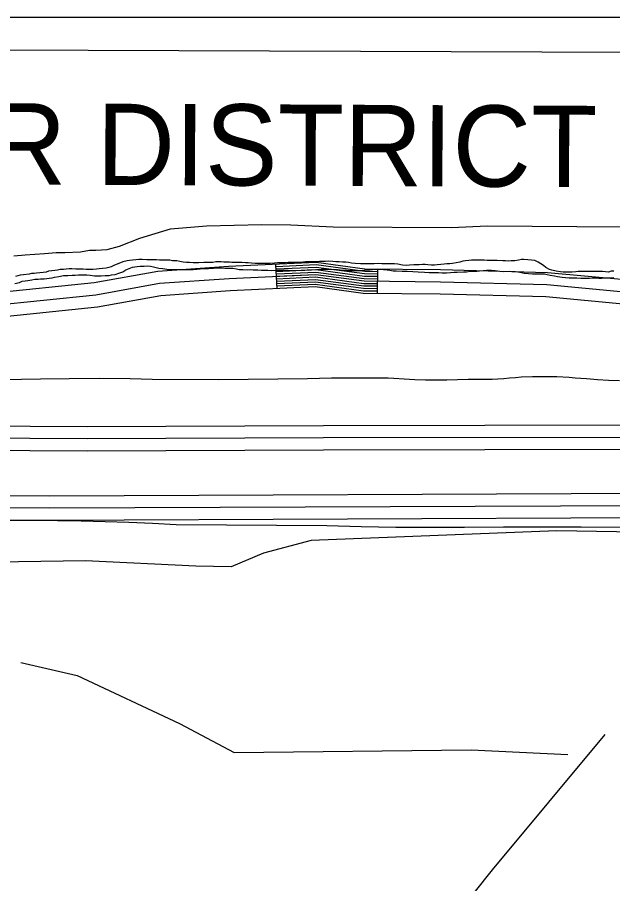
# Model space of a CAD drawing. Extents: x 3161665 to 3199565, y 885729 to 911164.
# Drawn here: x 3194987 to 3195720, y 907910 to 908977 of the extents above; entities that cross this region are included whole.
import ezdxf

# ---------------------------------------------------------------- set-up
doc = ezdxf.new("R2010")
doc.units = 0
for name, color, linetype in [('V-LEVE-TOET', 7, 'Continuous'), ('V-ROAD-CNTR', 7, 'Continuous'), ('V-SITE-VEGE', 7, 'Continuous'), ('V-TOPO-BNDY', 7, 'Continuous'), ('V-TOPO-GNAM-IDEN', 7, 'Continuous'), ('V-TOPO-SHOR', 7, 'Continuous')]:
    doc.layers.add(name, color=color, linetype=linetype)

msp = doc.modelspace()

# ---------------------------------------------------------------- linework, layer by layer
at = {"layer": 'V-LEVE-TOET'}
msp.add_line((3195368, 908350.2), (3195182.4, 908351.5), dxfattribs=at)
for points in [[(3195728.2, 908529), (3195714.6, 908529.5), (3195701, 908530.2), (3195687.4, 908531.2), (3195673.8, 908532.4), (3195666.2, 908533.2), (3195666.2, 908533.2), (3195651.1, 908533.7), (3195636, 908533.9), (3195620.9, 908533.9), (3195607.1, 908533.6), (3195607.1, 908533.6), (3195600, 908532.8), (3195592.9, 908532.1), (3195585.7, 908531.5), (3195578.6, 908531.1), (3195571.5, 908530.7), (3195564.3, 908530.5), (3195557.2, 908530.5), (3195550, 908530.5), (3195542.9, 908530.7), (3195541.9, 908530.7), (3195528.8, 908530.2), (3195515.7, 908529.8), (3195502.6, 908529.8), (3195489.5, 908529.9), (3195476.4, 908530.3), (3195463.3, 908530.9), (3195450.2, 908531.7), (3195443.5, 908532.2), (3195373.6, 908532.1), (3195344, 908531.6), (3195344, 908531.6), (3195234.7, 908530.1), (3195234.7, 908530.1), (3195152.7, 908530.7), (3195125.6, 908531.2), (3195125.6, 908531.2), (3195088.2, 908531.7), (3195050.8, 908531.6), (3195015.2, 908530.9), (3195015.2, 908530.9), (3194897.4, 908528.8)], [(3195182.4, 908351.5), (3195153.2, 908353.1), (3195124, 908354.4), (3195094.8, 908355.4), (3195065.6, 908356.2), (3195036.4, 908356.7), (3195007.2, 908356.9), (3194977.9, 908356.9), (3194948.7, 908356.5)], [(3195537.4, 908348.4), (3195495, 908348.2), (3195452.7, 908348.4), (3195410.3, 908349.1), (3195368, 908350.2)], [(3195728.9, 908348.4), (3195681, 908348.7), (3195633.1, 908348.8), (3195585.2, 908348.7), (3195537.4, 908348.4)]]:
    msp.add_lwpolyline(points, dxfattribs=at)
at = {"layer": 'V-ROAD-CNTR'}
for p, q in [((3195306.6, 908642.3), (3195305.3, 908672.3)), ((3195430.2, 908636.3), (3195430.5, 908666.3))]:
    msp.add_line(p, q, dxfattribs=at)
for points in [[(3196359.9, 908652.2), (3196132.6, 908652.1), (3195860.9, 908645.6), (3195735.1, 908653.3), (3195639.5, 908662.1), (3195508, 908665.5), (3195414.8, 908666.5), (3195354.8, 908674.6), (3195246.9, 908669.6), (3195159.9, 908663.6), (3195081.4, 908649.5), (3194953.4, 908636.3), (3194831, 908637.4), (3194669.7, 908637.3), (3194529.5, 908626.1), (3194425.1, 908617.2), (3194344.6, 908620.4), (3194284.3, 908632.9), (3194206.4, 908658.9), (3193999.9, 908714.3)], [(3196359.4, 908637.2), (3196132.8, 908637.1), (3195860.6, 908630.6), (3195734, 908638.3), (3195638.6, 908647.1), (3195507.7, 908650.5), (3195413.7, 908651.5), (3195354.2, 908659.5), (3195247.8, 908654.6), (3195161.8, 908648.7), (3195083.5, 908634.6), (3194954.1, 908621.3), (3194830.9, 908622.4), (3194670.3, 908622.3), (3194530.7, 908611.2), (3194425.5, 908602.2), (3194342.8, 908605.4), (3194280.4, 908618.4), (3194202.1, 908644.5), (3193996.4, 908699.7)], [(3196358.9, 908622.2), (3196133, 908622.1), (3195860.3, 908615.6), (3195732.8, 908623.4), (3195637.7, 908632.2), (3195507.5, 908635.6), (3195412.7, 908636.5), (3195353.5, 908644.5), (3195248.7, 908639.7), (3195163.6, 908633.8), (3195085.6, 908619.7), (3194954.8, 908606.3), (3194830.9, 908607.4), (3194670.9, 908607.3), (3194532, 908596.2), (3194425.8, 908587.2), (3194341, 908590.5), (3194276.5, 908603.8), (3194197.7, 908630.1), (3193992.9, 908685.1)], [(3195430.5, 908663.3), (3195414.6, 908663.5), (3195354.7, 908671.6), (3195305.4, 908669.3)], [(3195430.4, 908660.3), (3195414.4, 908660.5), (3195354.6, 908668.5), (3195305.5, 908666.3)], [(3195430.4, 908657.3), (3195414.2, 908657.5), (3195354.4, 908665.5), (3195305.7, 908663.3)], [(3195430.4, 908654.3), (3195413.9, 908654.5), (3195354.3, 908662.5), (3195305.8, 908660.3)], [(3195430.3, 908651.3), (3195413.7, 908651.5), (3195354.2, 908659.5), (3195305.9, 908657.3)], [(3195430.3, 908648.3), (3195413.5, 908648.5), (3195354, 908656.5), (3195306.1, 908654.3)], [(3195430.3, 908645.3), (3195413.3, 908645.5), (3195353.9, 908653.5), (3195306.2, 908651.3)], [(3195430.3, 908642.3), (3195413.1, 908642.5), (3195353.8, 908650.5), (3195306.4, 908648.3)], [(3195430.2, 908639.3), (3195412.9, 908639.5), (3195353.6, 908647.5), (3195306.5, 908645.3)], [(3194516.6, 908425.4), (3194567.1, 908446.1), (3194657.1, 908470.5), (3194746.6, 908475.2), (3194861.3, 908474.1), (3195072.8, 908472.8), (3195363.7, 908474), (3195761.1, 908474.6), (3196138.4, 908473.5), (3196525.1, 908475.8), (3196951.3, 908473.3), (3197267.2, 908475.4)], [(3194515.2, 908408.7), (3194571.9, 908431.9), (3194659.5, 908455.6), (3194746.9, 908460.2), (3194861.2, 908459.1), (3195072.8, 908457.8), (3195363.8, 908459), (3195761.1, 908459.6), (3196138.4, 908458.5), (3196525.1, 908460.8), (3196951.4, 908458.3), (3197267.3, 908460.4)], [(3194524, 908396.1), (3194576.7, 908417.6), (3194661.9, 908440.7), (3194747.2, 908445.2), (3194861.1, 908444.1), (3195072.8, 908442.8), (3195363.8, 908444), (3195761.1, 908444.6), (3196138.5, 908443.5), (3196525.1, 908445.8), (3196951.4, 908443.3), (3197267.4, 908445.4)], [(3197266.9, 908381), (3197130, 908379.6), (3196475.8, 908382.4), (3195760.1, 908390.1), (3195026.7, 908387.1), (3194831.2, 908388.1), (3194726.4, 908389.7), (3194670.9, 908385.6), (3194636.8, 908381), (3194590.2, 908366.8), (3194548.7, 908339), (3194507.5, 908307.4)], [(3197267, 908366), (3197130.1, 908364.6), (3196475.7, 908367.4), (3195760.1, 908375.1), (3195026.7, 908372.1), (3194831, 908373.1), (3194726.8, 908374.7), (3194672.5, 908370.7), (3194640, 908366.3), (3194596.7, 908353.1), (3194557.4, 908326.8), (3194510.7, 908291), (3194465.3, 908256.5)], [(3197267.2, 908351), (3197130.1, 908349.6), (3196475.5, 908352.4), (3195760, 908360.1), (3195026.7, 908357.1), (3194830.9, 908358.1), (3194727.3, 908359.7), (3194674, 908355.8), (3194643.2, 908351.6), (3194603.2, 908339.4), (3194566.1, 908314.6), (3194519.8, 908279.1), (3194487.2, 908254.3)]]:
    msp.add_lwpolyline(points, dxfattribs=at)
at = {"layer": 'V-SITE-VEGE'}
for p, q in [((3197270.6, 908976.5), (3189440.2, 908976.5)), ((3195175.5, 908716.1), (3195219.8, 908719.7)), ((3195219.8, 908719.7), (3195287.7, 908721.3)), ((3195287.7, 908721.3), (3195323.7, 908721)), ((3195323.7, 908721), (3195375.6, 908718.7)), ((3195375.6, 908718.7), (3195521.3, 908717.9)), ((3195521.3, 908717.9), (3195565.3, 908719.6)), ((3195565.3, 908719.6), (3195731, 908718.7)), ((3195137.5, 908704.5), (3195175.5, 908716.1)), ((3195112.5, 908694.9), (3195137.5, 908704.5)), ((3195020.4, 908685.9), (3195034.5, 908686.9)), ((3195034.5, 908686.9), (3195045.3, 908686.8)), ((3195045.3, 908686.8), (3195064.8, 908687.7)), ((3195064.8, 908687.7), (3195075.7, 908689.8)), ((3195075.7, 908689.8), (3195083.3, 908689.7)), ((3195083.3, 908689.7), (3195097.4, 908690.7)), ((3195097.4, 908690.7), (3195112.5, 908694.9)), ((3194982.5, 908683), (3194996.6, 908683.9)), ((3194996.6, 908683.9), (3195020.4, 908685.9))]:
    msp.add_line(p, q, dxfattribs=at)
at = {"layer": 'V-TOPO-BNDY'}
msp.add_line((3194300.9, 908938.6), (3197270.5, 908928.6), dxfattribs=at)
at = {"layer": 'V-TOPO-SHOR'}
for points in [[(3195298.1, 908673.4), (3195294.8, 908673.5), (3195290.3, 908673.3), (3195287, 908673.4), (3195283.9, 908673.4), (3195279.7, 908673.3), (3195275.2, 908673.7), (3195271, 908674.1), (3195267.9, 908674.3), (3195263.1, 908674.6), (3195258.7, 908674.6), (3195254.2, 908674.5), (3195251.1, 908674.5), (3195248, 908675.1), (3195241.2, 908675.2), (3195238, 908675.4), (3195234.5, 908675.6), (3195231.4, 908675.3), (3195227.7, 908674.8), (3195224.2, 908674.8), (3195219.8, 908674.5), (3195216.3, 908674.5), (3195210, 908674.2), (3195206.9, 908674.3), (3195203.2, 908674.3), (3195198.8, 908674.6), (3195195.3, 908674.8), (3195191.2, 908675), (3195186.8, 908676), (3195183.1, 908676.6), (3195177.8, 908676.6), (3195174.6, 908677.4), (3195170.8, 908677.5), (3195166.3, 908677.5), (3195161.7, 908677.7), (3195158.2, 908677.8), (3195155.1, 908678), (3195149.8, 908678.1), (3195146.1, 908678.1), (3195140.4, 908678.2), (3195136.5, 908678.4), (3195132.6, 908678.1), (3195128.6, 908677.6), (3195124.9, 908677.1), (3195121.9, 908676.5), (3195116.9, 908675.3), (3195113.8, 908674.2), (3195108.4, 908672.1), (3195105.6, 908670.8), (3195102.3, 908669.4), (3195099.3, 908668.5), (3195096.2, 908667.8), (3195091.9, 908667.3), (3195087.7, 908666.8), (3195084.4, 908666.5), (3195079.9, 908666.2), (3195075, 908666), (3195071.6, 908666.1), (3195068.1, 908666.3), (3195062.6, 908666.4), (3195058.7, 908666.4), (3195054, 908666.8), (3195050.5, 908666.9), (3195046.8, 908666.5), (3195043.6, 908666.2), (3195039.6, 908665.9), (3195036.2, 908665.4), (3195032.9, 908664.7), (3195029.4, 908664.5), (3195025.2, 908663.8), (3195022.2, 908662.9), (3195018.7, 908662.2), (3195014.5, 908661.9), (3195010.6, 908661.6), (3195007.4, 908661.1), (3195004.3, 908660.9), (3195001.4, 908660.4), (3194994.5, 908659.4), (3194990.5, 908658.9), (3194984.7, 908657.5)], [(3195707.4, 908663.6), (3195702.4, 908663.6), (3195699.1, 908663.7), (3195695.4, 908663.5), (3195690.6, 908663.6), (3195686.2, 908663.6), (3195683, 908663.7), (3195677.5, 908663.4), (3195674.4, 908663.2), (3195670.1, 908662.7), (3195666.6, 908662.6), (3195662, 908662.6), (3195658.9, 908662.8), (3195655.6, 908663.2), (3195650.4, 908664), (3195645.1, 908665.2), (3195642, 908666.2), (3195637.6, 908668.6), (3195634.6, 908670.8), (3195631.5, 908673.1), (3195628.2, 908675), (3195623.8, 908676.9), (3195620, 908677.7), (3195615.2, 908678.1), (3195610.6, 908678.3), (3195607.5, 908678.2), (3195603.8, 908677.7), (3195599.3, 908676.8), (3195594.9, 908676.5), (3195591, 908676.3), (3195587.7, 908676.5), (3195584.4, 908676.8), (3195577.6, 908676.9), (3195573.5, 908677.1), (3195568.5, 908677.1), (3195565.4, 908677.2), (3195561.5, 908677.4), (3195554.7, 908677.7), (3195550.3, 908677.7), (3195545.9, 908677.6), (3195542.6, 908677.2), (3195538.7, 908676.7), (3195535.5, 908676.2), (3195531.5, 908675.2), (3195527.2, 908674.3), (3195522.8, 908673.6), (3195519.3, 908672.9), (3195515.6, 908672.8), (3195512.5, 908672.4), (3195508.4, 908672.1), (3195503.6, 908671.8), (3195500.5, 908671.3), (3195496.8, 908671.3), (3195492.4, 908671.6), (3195488.9, 908672), (3195485.5, 908672), (3195481.7, 908671.9), (3195478.5, 908671.7), (3195474.8, 908671.6), (3195469.7, 908671.3), (3195466.4, 908671.1), (3195461.2, 908671.5), (3195455.1, 908672.7), (3195451.4, 908673.1), (3195447.9, 908673.2), (3195444.3, 908673), (3195439.7, 908673.1), (3195435.4, 908673.1), (3195431.5, 908673.4), (3195426.2, 908673.2), (3195422.5, 908672.9), (3195417.9, 908673), (3195412.7, 908673.2), (3195409.4, 908673.2), (3195402.8, 908673.5), (3195398.4, 908673.9), (3195394.5, 908674.7), (3195391.4, 908674.9), (3195387.3, 908675.2), (3195382.9, 908675.4), (3195379, 908675.4), (3195375.2, 908675.9), (3195370, 908676.1), (3195366.3, 908676), (3195361.9, 908675.8), (3195358.8, 908675.7), (3195354, 908675.5), (3195350.8, 908675.6), (3195345.5, 908675.3), (3195341.8, 908675.3), (3195338.5, 908675.2), (3195332.8, 908674.7), (3195329.4, 908674.5), (3195325.4, 908674.6), (3195320.4, 908674.5), (3195316.9, 908674.3), (3195313.8, 908674.3), (3195310.6, 908674.4), (3195307.3, 908674.1), (3195303.6, 908673.9), (3195298.1, 908673.4)], [(3194983.9, 908648.8), (3194989.4, 908650.2), (3194992.8, 908651.5), (3194996.3, 908652.2), (3194999.8, 908652.3), (3195004.8, 908653.4), (3195008.3, 908654.1), (3195012.3, 908654.2), (3195015.5, 908654.4), (3195019.7, 908654.7), (3195023, 908654.8), (3195026.2, 908655.3), (3195029.9, 908655.9), (3195032.8, 908656.7), (3195038, 908657.4), (3195043.5, 908658.5), (3195049.1, 908658.6), (3195054.4, 908658.9), (3195058.1, 908659.2), (3195062, 908659.5), (3195068.6, 908659.6), (3195072.5, 908659.4), (3195076.4, 908659), (3195081.9, 908658.2), (3195086.1, 908658.2), (3195090.2, 908658.3), (3195095, 908658.6), (3195099.8, 908658.7), (3195102.9, 908659.3), (3195107.3, 908659.9), (3195112, 908661.4), (3195116.8, 908663.3), (3195120.5, 908665.5), (3195124.7, 908667.3), (3195128.8, 908668.7), (3195134.5, 908669.8), (3195138.1, 908670.1), (3195143, 908670.2), (3195147.1, 908670.5), (3195150.8, 908670.3), (3195154.5, 908669.5), (3195157.8, 908668.6), (3195161.1, 908667.6), (3195166, 908667.2), (3195171, 908666.6), (3195175.1, 908666.2), (3195178.2, 908666.1), (3195182.8, 908666.1), (3195187, 908666), (3195192.4, 908666), (3195196.1, 908666.1), (3195203.4, 908666), (3195207.7, 908666.3), (3195212.1, 908666.7), (3195218.9, 908667.3), (3195222.3, 908667.3), (3195228.3, 908667.8), (3195235, 908668.1), (3195238.3, 908668), (3195242.2, 908667.8), (3195249, 908667.5), (3195252.3, 908667.5), (3195256.7, 908666.9), (3195259.9, 908666.1), (3195264.6, 908665.9), (3195270, 908665.8), (3195273.5, 908666), (3195277, 908665.6), (3195282.9, 908665.7), (3195287.5, 908665.4), (3195291.7, 908665.4), (3195295.2, 908665), (3195299.7, 908664.9), (3195305.6, 908665.4), (3195310.9, 908665.3), (3195315.5, 908665.3), (3195320.1, 908665.2), (3195326, 908664.8), (3195329.1, 908664.8), (3195336.2, 908665.1), (3195340.6, 908665.4), (3195343.7, 908665.5), (3195348.9, 908665.8), (3195355.1, 908666.1), (3195361.2, 908666.4), (3195367.3, 908666.4), (3195373.2, 908666.3), (3195378, 908666.2), (3195381.1, 908666), (3195384.3, 908665.8), (3195388.5, 908665.4), (3195392, 908665)], [(3195392, 908665), (3195395.3, 908664.9), (3195398.5, 908664.9), (3195402, 908664.7), (3195406.9, 908664.8), (3195410.1, 908664.6), (3195413.9, 908665.1), (3195420.9, 908665.7), (3195427.8, 908666.6), (3195433.1, 908666.5), (3195442.3, 908665.5), (3195445.5, 908665.1), (3195449.5, 908664.5), (3195453.4, 908664.3), (3195460.6, 908664), (3195466.8, 908663.9), (3195473.6, 908663.5), (3195480.3, 908663), (3195488.2, 908662.6), (3195493.9, 908662.3), (3195498.1, 908662.3), (3195505.3, 908662.2), (3195509.8, 908662), (3195515.3, 908662.1), (3195520.1, 908662.4), (3195524.7, 908662.7), (3195528.2, 908662.9), (3195536.3, 908663.1), (3195539.8, 908663.3), (3195544.2, 908663.8), (3195549.4, 908664.1), (3195552.5, 908664), (3195555.9, 908664.2), (3195560.3, 908664.9), (3195564.5, 908665.2), (3195570.6, 908665.1), (3195575, 908664.9), (3195580.9, 908663.9), (3195585.3, 908663.7), (3195592.2, 908664), (3195596, 908663.7), (3195600.1, 908663.7), (3195603.2, 908663.1), (3195607.6, 908662.5), (3195610.9, 908661.5), (3195616.3, 908660.9), (3195621.3, 908660.5), (3195628.3, 908660.8), (3195632, 908660.7), (3195636, 908660.5), (3195639.1, 908659.9), (3195643, 908659.1), (3195648, 908658.3), (3195652, 908657.4), (3195657.5, 908656.6), (3195661.8, 908656.2), (3195666.4, 908655.9), (3195671.5, 908655.9), (3195675.6, 908655.6), (3195680.7, 908655.4), (3195686.3, 908655.5), (3195691.2, 908655.5), (3195694.8, 908655.8), (3195698.1, 908655.6), (3195702.9, 908655.5), (3195706, 908655.5), (3195710.6, 908655.6), (3195715.8, 908655.9), (3195721.1, 908656.2)], [(3195721.2, 908664), (3195717.9, 908663.8), (3195714.7, 908662.9), (3195711.1, 908663), (3195707.4, 908663.6)], [(3197250.2, 908326.5), (3196803.3, 908335.5), (3196263.9, 908334), (3195650.9, 908344.3), (3195348.7, 908332.5), (3195290.1, 908316.6), (3195250, 908299.8), (3195206.5, 908300.8), (3195070.6, 908307.3), (3194850.2, 908304.2), (3194717.8, 908307.2), (3194663.6, 908297.6), (3194620.9, 908287), (3194601.3, 908279.9), (3194556.9, 908258.7), (3194528.3, 908201.9), (3194420.4, 908034.2), (3194383, 907970.3)], [(3194991.2, 908182.2), (3195060.5, 908166.1), (3195186.5, 908107.1), (3195254, 908071.4), (3195545.4, 908074.4), (3195664.5, 908068.8)], [(3195272.4, 907550.7), (3195571.8, 907926.8), (3195710.7, 908093.5)]]:
    msp.add_lwpolyline(points, dxfattribs=at)

# ---------------------------------------------------------------- texts
at = {"layer": 'V-TOPO-GNAM-IDEN'}
msp.add_text('U.S. ARMY ENGINEER DISTRICT NEW ORLEANS', height=100, rotation=359.7424, dxfattribs=at).set_placement((3193627.8, 908776.8))

doc.saveas('drawing.dxf')
